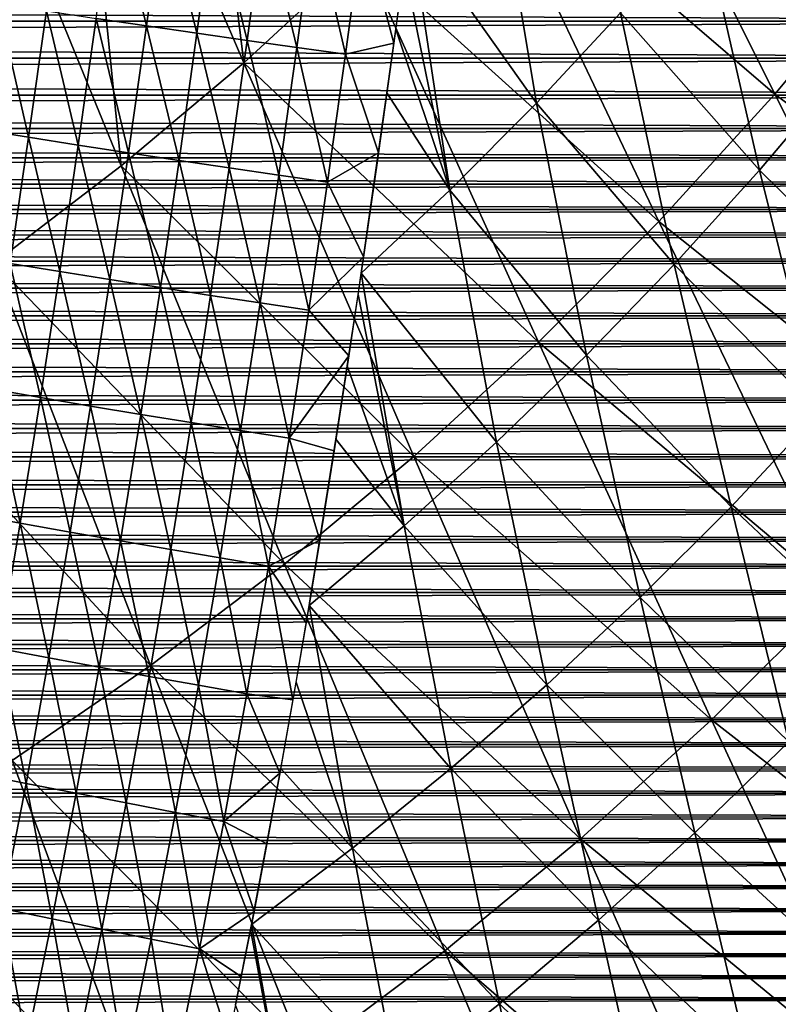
# Model space of a CAD drawing. Header units: millimetres. Extents: x -300 to 300, y -500 to 500.
# Tile 311 of 656: x 99 to 125, y -308 to -274. Entities that reach past the tile are written whole.
import ezdxf

# ---------------------------------------------------------------- set-up
doc = ezdxf.new("R2010")
doc.units = ezdxf.units.MM
doc.header["$LTSCALE"] = 81.481481
for name, color, linetype in [('17', 7, 'CONTINUOUS'), ('19', 7, 'CONTINUOUS'), ('21', 7, 'CONTINUOUS'), ('5', 7, 'CONTINUOUS'), ('6', 7, 'CONTINUOUS')]:
    doc.layers.add(name, color=color, linetype=linetype)

msp = doc.modelspace()

# ---------------------------------------------------------------- linework, layer by layer
at = {"layer": '17', "color": 7, "linetype": 'CONTINUOUS'}
for points in [[(101.953, -274.177, 55.449), (102.546, -269.798, 55.582), (103.69, -274.434, 55.995), (101.953, -274.177, 55.449)], [(103.69, -274.434, 55.995), (102.546, -269.798, 55.582), (104.284, -270.047, 56.129), (103.69, -274.434, 55.995)], [(103.69, -274.434, 55.995), (104.284, -270.047, 56.129), (105.432, -274.688, 56.406), (103.69, -274.434, 55.995)], [(105.432, -274.688, 56.406), (104.284, -270.047, 56.129), (106.027, -270.292, 56.539), (105.432, -274.688, 56.406)], [(105.432, -274.688, 56.406), (106.027, -270.292, 56.539), (107.166, -274.937, 56.684), (105.432, -274.688, 56.406)], [(107.166, -274.937, 56.684), (106.027, -270.292, 56.539), (107.761, -270.532, 56.818), (107.166, -274.937, 56.684)], [(107.166, -274.937, 56.684), (107.761, -270.532, 56.818), (108.878, -275.179, 56.835), (107.166, -274.937, 56.684)], [(108.878, -275.179, 56.835), (107.761, -270.532, 56.818), (109.474, -270.766, 56.969), (108.878, -275.179, 56.835)], [(108.878, -275.179, 56.835), (109.474, -270.766, 56.969), (110.556, -275.412, 56.866), (108.878, -275.179, 56.835)], [(110.556, -275.412, 56.866), (109.474, -270.766, 56.969), (111.153, -270.991, 57.001), (110.556, -275.412, 56.866)], [(110.556, -275.412, 56.866), (111.153, -270.991, 57.001), (112.222, -275.034, 56.809), (110.556, -275.412, 56.866)], [(112.222, -275.034, 56.809), (111.153, -270.991, 57.001), (112.766, -270.998, 56.931), (112.222, -275.034, 56.809)], [(97.947, -278.01, 53.801), (98.56, -273.66, 53.942), (99.624, -278.279, 54.623), (97.947, -278.01, 53.801)], [(99.624, -278.279, 54.623), (98.56, -273.66, 53.942), (100.238, -273.918, 54.764), (99.624, -278.279, 54.623)], [(99.624, -278.279, 54.623), (100.238, -273.918, 54.764), (101.338, -278.548, 55.307), (99.624, -278.279, 54.623)], [(101.338, -278.548, 55.307), (100.238, -273.918, 54.764), (101.953, -274.177, 55.449), (101.338, -278.548, 55.307)], [(101.338, -278.548, 55.307), (101.953, -274.177, 55.449), (103.074, -278.816, 55.854), (101.338, -278.548, 55.307)], [(103.074, -278.816, 55.854), (101.953, -274.177, 55.449), (103.69, -274.434, 55.995), (103.074, -278.816, 55.854)], [(103.074, -278.816, 55.854), (103.69, -274.434, 55.995), (104.815, -279.08, 56.264), (103.074, -278.816, 55.854)], [(104.815, -279.08, 56.264), (103.69, -274.434, 55.995), (105.432, -274.688, 56.406), (104.815, -279.08, 56.264)], [(104.815, -279.08, 56.264), (105.432, -274.688, 56.406), (106.548, -279.338, 56.541), (104.815, -279.08, 56.264)], [(106.548, -279.338, 56.541), (105.432, -274.688, 56.406), (107.166, -274.937, 56.684), (106.548, -279.338, 56.541)], [(106.548, -279.338, 56.541), (107.166, -274.937, 56.684), (108.258, -279.589, 56.692), (106.548, -279.338, 56.541)], [(108.258, -279.589, 56.692), (107.166, -274.937, 56.684), (108.878, -275.179, 56.835), (108.258, -279.589, 56.692)], [(108.258, -279.589, 56.692), (108.878, -275.179, 56.835), (109.936, -279.831, 56.723), (108.258, -279.589, 56.692)], [(109.936, -279.831, 56.723), (108.878, -275.179, 56.835), (110.556, -275.412, 56.866), (109.936, -279.831, 56.723)], [(111.696, -278.818, 56.688), (110.556, -275.412, 56.866), (112.222, -275.034, 56.809), (111.696, -278.818, 56.688)], [(109.936, -279.831, 56.723), (110.556, -275.412, 56.866), (111.696, -278.818, 56.688), (109.936, -279.831, 56.723)], [(98.985, -282.629, 54.473), (97.947, -278.01, 53.801), (99.624, -278.279, 54.623), (98.985, -282.629, 54.473)], [(98.985, -282.629, 54.473), (99.624, -278.279, 54.623), (100.698, -282.91, 55.157), (98.985, -282.629, 54.473)], [(100.698, -282.91, 55.157), (99.624, -278.279, 54.623), (101.338, -278.548, 55.307), (100.698, -282.91, 55.157)], [(100.698, -282.91, 55.157), (101.338, -278.548, 55.307), (102.432, -283.189, 55.703), (100.698, -282.91, 55.157)], [(102.432, -283.189, 55.703), (101.338, -278.548, 55.307), (103.074, -278.816, 55.854), (102.432, -283.189, 55.703)], [(102.432, -283.189, 55.703), (103.074, -278.816, 55.854), (104.172, -283.465, 56.113), (102.432, -283.189, 55.703)], [(104.172, -283.465, 56.113), (103.074, -278.816, 55.854), (104.815, -279.08, 56.264), (104.172, -283.465, 56.113)], [(111.181, -282.402, 56.566), (109.936, -279.831, 56.723), (111.696, -278.818, 56.688), (111.181, -282.402, 56.566)], [(104.172, -283.465, 56.113), (104.815, -279.08, 56.264), (105.904, -283.734, 56.39), (104.172, -283.465, 56.113)], [(105.904, -283.734, 56.39), (104.815, -279.08, 56.264), (106.548, -279.338, 56.541), (105.904, -283.734, 56.39)], [(105.904, -283.734, 56.39), (106.548, -279.338, 56.541), (107.613, -283.996, 56.54), (105.904, -283.734, 56.39)], [(107.613, -283.996, 56.54), (106.548, -279.338, 56.541), (108.258, -279.589, 56.692), (107.613, -283.996, 56.54)], [(107.613, -283.996, 56.54), (108.258, -279.589, 56.692), (109.289, -284.248, 56.57), (107.613, -283.996, 56.54)], [(109.289, -284.248, 56.57), (108.258, -279.589, 56.692), (109.936, -279.831, 56.723), (109.289, -284.248, 56.57)], [(109.289, -284.248, 56.57), (109.936, -279.831, 56.723), (111.181, -282.402, 56.566), (109.289, -284.248, 56.57)], [(98.319, -286.965, 54.315), (98.985, -282.629, 54.473), (100.03, -287.26, 54.999), (98.319, -286.965, 54.315)], [(100.03, -287.26, 54.999), (98.985, -282.629, 54.473), (100.698, -282.91, 55.157), (100.03, -287.26, 54.999)], [(110.672, -285.822, 56.445), (109.289, -284.248, 56.57), (111.181, -282.402, 56.566), (110.672, -285.822, 56.445)], [(100.03, -287.26, 54.999), (100.698, -282.91, 55.157), (101.762, -287.553, 55.544), (100.03, -287.26, 54.999)], [(101.762, -287.553, 55.544), (100.698, -282.91, 55.157), (102.432, -283.189, 55.703), (101.762, -287.553, 55.544)], [(101.762, -287.553, 55.544), (102.432, -283.189, 55.703), (103.501, -287.842, 55.953), (101.762, -287.553, 55.544)], [(103.501, -287.842, 55.953), (102.432, -283.189, 55.703), (104.172, -283.465, 56.113), (103.501, -287.842, 55.953)], [(103.501, -287.842, 55.953), (104.172, -283.465, 56.113), (105.231, -288.124, 56.229), (103.501, -287.842, 55.953)], [(105.231, -288.124, 56.229), (104.172, -283.465, 56.113), (105.904, -283.734, 56.39), (105.231, -288.124, 56.229)], [(105.231, -288.124, 56.229), (105.904, -283.734, 56.39), (106.939, -288.399, 56.379), (105.231, -288.124, 56.229)], [(106.939, -288.399, 56.379), (105.904, -283.734, 56.39), (107.613, -283.996, 56.54), (106.939, -288.399, 56.379)], [(106.939, -288.399, 56.379), (107.613, -283.996, 56.54), (108.613, -288.663, 56.409), (106.939, -288.399, 56.379)], [(108.613, -288.663, 56.409), (107.613, -283.996, 56.54), (109.289, -284.248, 56.57), (108.613, -288.663, 56.409)], [(108.613, -288.663, 56.409), (109.289, -284.248, 56.57), (110.672, -285.822, 56.445), (108.613, -288.663, 56.409)], [(110.165, -289.103, 56.324), (108.613, -288.663, 56.409), (110.672, -285.822, 56.445), (110.165, -289.103, 56.324)], [(97.621, -291.286, 54.148), (98.319, -286.965, 54.315), (99.33, -291.597, 54.831), (97.621, -291.286, 54.148)], [(99.33, -291.597, 54.831), (98.319, -286.965, 54.315), (100.03, -287.26, 54.999), (99.33, -291.597, 54.831)], [(99.33, -291.597, 54.831), (100.03, -287.26, 54.999), (101.061, -291.906, 55.376), (99.33, -291.597, 54.831)], [(101.061, -291.906, 55.376), (100.03, -287.26, 54.999), (101.762, -287.553, 55.544), (101.061, -291.906, 55.376)], [(101.061, -291.906, 55.376), (101.762, -287.553, 55.544), (102.797, -292.21, 55.784), (101.061, -291.906, 55.376)], [(102.797, -292.21, 55.784), (101.762, -287.553, 55.544), (103.501, -287.842, 55.953), (102.797, -292.21, 55.784)], [(102.797, -292.21, 55.784), (103.501, -287.842, 55.953), (104.525, -292.508, 56.06), (102.797, -292.21, 55.784)], [(104.525, -292.508, 56.06), (103.501, -287.842, 55.953), (105.231, -288.124, 56.229), (104.525, -292.508, 56.06)], [(104.525, -292.508, 56.06), (105.231, -288.124, 56.229), (106.231, -292.797, 56.209), (104.525, -292.508, 56.06)], [(106.231, -292.797, 56.209), (105.231, -288.124, 56.229), (106.939, -288.399, 56.379), (106.231, -292.797, 56.209)], [(106.231, -292.797, 56.209), (106.939, -288.399, 56.379), (107.904, -293.075, 56.238), (106.231, -292.797, 56.209)], [(107.904, -293.075, 56.238), (106.939, -288.399, 56.379), (108.613, -288.663, 56.409), (107.904, -293.075, 56.238)], [(107.904, -293.075, 56.238), (108.613, -288.663, 56.409), (109.672, -292.186, 56.205), (107.904, -293.075, 56.238)], [(109.672, -292.186, 56.205), (108.613, -288.663, 56.409), (110.165, -289.103, 56.324), (109.672, -292.186, 56.205)], [(98.593, -295.922, 54.655), (97.621, -291.286, 54.148), (99.33, -291.597, 54.831), (98.593, -295.922, 54.655)], [(98.593, -295.922, 54.655), (99.33, -291.597, 54.831), (100.321, -296.248, 55.199), (98.593, -295.922, 54.655)], [(100.321, -296.248, 55.199), (99.33, -291.597, 54.831), (101.061, -291.906, 55.376), (100.321, -296.248, 55.199)], [(100.321, -296.248, 55.199), (101.061, -291.906, 55.376), (102.055, -296.57, 55.607), (100.321, -296.248, 55.199)], [(102.055, -296.57, 55.607), (101.061, -291.906, 55.376), (102.797, -292.21, 55.784), (102.055, -296.57, 55.607)], [(102.055, -296.57, 55.607), (102.797, -292.21, 55.784), (103.78, -296.885, 55.882), (102.055, -296.57, 55.607)], [(103.78, -296.885, 55.882), (102.797, -292.21, 55.784), (104.525, -292.508, 56.06), (103.78, -296.885, 55.882)], [(109.2, -295.039, 56.091), (107.904, -293.075, 56.238), (109.672, -292.186, 56.205), (109.2, -295.039, 56.091)], [(103.78, -296.885, 55.882), (104.525, -292.508, 56.06), (105.484, -297.191, 56.03), (103.78, -296.885, 55.882)], [(105.484, -297.191, 56.03), (104.525, -292.508, 56.06), (106.231, -292.797, 56.209), (105.484, -297.191, 56.03)], [(105.484, -297.191, 56.03), (106.231, -292.797, 56.209), (107.155, -297.485, 56.058), (105.484, -297.191, 56.03)], [(107.155, -297.485, 56.058), (106.231, -292.797, 56.209), (107.904, -293.075, 56.238), (107.155, -297.485, 56.058)], [(107.155, -297.485, 56.058), (107.904, -293.075, 56.238), (108.744, -297.698, 55.981), (107.155, -297.485, 56.058)], [(108.744, -297.698, 55.981), (107.904, -293.075, 56.238), (109.2, -295.039, 56.091), (108.744, -297.698, 55.981)], [(97.812, -300.232, 54.47), (98.593, -295.922, 54.655), (99.538, -300.578, 55.014), (97.812, -300.232, 54.47)], [(99.538, -300.578, 55.014), (98.593, -295.922, 54.655), (100.321, -296.248, 55.199), (99.538, -300.578, 55.014)], [(99.538, -300.578, 55.014), (100.321, -296.248, 55.199), (101.269, -300.92, 55.42), (99.538, -300.578, 55.014)], [(101.269, -300.92, 55.42), (100.321, -296.248, 55.199), (102.055, -296.57, 55.607), (101.269, -300.92, 55.42)], [(101.269, -300.92, 55.42), (102.055, -296.57, 55.607), (102.992, -301.254, 55.694), (101.269, -300.92, 55.42)], [(102.992, -301.254, 55.694), (102.055, -296.57, 55.607), (103.78, -296.885, 55.882), (102.992, -301.254, 55.694)], [(102.992, -301.254, 55.694), (103.78, -296.885, 55.882), (104.693, -301.578, 55.841), (102.992, -301.254, 55.694)], [(104.693, -301.578, 55.841), (103.78, -296.885, 55.882), (105.484, -297.191, 56.03), (104.693, -301.578, 55.841)], [(104.693, -301.578, 55.841), (105.484, -297.191, 56.03), (106.361, -301.891, 55.868), (104.693, -301.578, 55.841)], [(106.361, -301.891, 55.868), (105.484, -297.191, 56.03), (107.155, -297.485, 56.058), (106.361, -301.891, 55.868)], [(106.361, -301.891, 55.868), (107.155, -297.485, 56.058), (108.295, -300.227, 55.874), (106.361, -301.891, 55.868)], [(108.295, -300.227, 55.874), (107.155, -297.485, 56.058), (108.744, -297.698, 55.981), (108.295, -300.227, 55.874)], [(98.706, -304.893, 54.819), (97.812, -300.232, 54.47), (99.538, -300.578, 55.014), (98.706, -304.893, 54.819)], [(107.847, -302.66, 55.767), (106.361, -301.891, 55.868), (108.295, -300.227, 55.874), (107.847, -302.66, 55.767)], [(98.706, -304.893, 54.819), (99.538, -300.578, 55.014), (100.434, -305.256, 55.225), (98.706, -304.893, 54.819)], [(100.434, -305.256, 55.225), (99.538, -300.578, 55.014), (101.269, -300.92, 55.42), (100.434, -305.256, 55.225)], [(100.434, -305.256, 55.225), (101.269, -300.92, 55.42), (102.154, -305.611, 55.498), (100.434, -305.256, 55.225)], [(102.154, -305.611, 55.498), (101.269, -300.92, 55.42), (102.992, -301.254, 55.694), (102.154, -305.611, 55.498)], [(102.154, -305.611, 55.498), (102.992, -301.254, 55.694), (103.852, -305.956, 55.643), (102.154, -305.611, 55.498)], [(103.852, -305.956, 55.643), (102.992, -301.254, 55.694), (104.693, -301.578, 55.841), (103.852, -305.956, 55.643)], [(103.852, -305.956, 55.643), (104.693, -301.578, 55.841), (105.516, -306.289, 55.669), (103.852, -305.956, 55.643)], [(105.516, -306.289, 55.669), (104.693, -301.578, 55.841), (106.361, -301.891, 55.868), (105.516, -306.289, 55.669)], [(105.516, -306.289, 55.669), (106.361, -301.891, 55.868), (107.403, -304.996, 55.662), (105.516, -306.289, 55.669)], [(107.403, -304.996, 55.662), (106.361, -301.891, 55.868), (107.847, -302.66, 55.767), (107.403, -304.996, 55.662)], [(97.823, -309.187, 54.615), (98.706, -304.893, 54.819), (99.547, -309.574, 55.02), (97.823, -309.187, 54.615)], [(99.547, -309.574, 55.02), (98.706, -304.893, 54.819), (100.434, -305.256, 55.225), (99.547, -309.574, 55.02)], [(106.96, -307.245, 55.558), (105.516, -306.289, 55.669), (107.403, -304.996, 55.662), (106.96, -307.245, 55.558)], [(99.547, -309.574, 55.02), (100.434, -305.256, 55.225), (101.263, -309.953, 55.292), (99.547, -309.574, 55.02)], [(101.263, -309.953, 55.292), (100.434, -305.256, 55.225), (102.154, -305.611, 55.498), (101.263, -309.953, 55.292)], [(101.263, -309.953, 55.292), (102.154, -305.611, 55.498), (102.957, -310.321, 55.436), (101.263, -309.953, 55.292)], [(102.957, -310.321, 55.436), (102.154, -305.611, 55.498), (103.852, -305.956, 55.643), (102.957, -310.321, 55.436)], [(102.957, -310.321, 55.436), (103.852, -305.956, 55.643), (104.618, -310.676, 55.461), (102.957, -310.321, 55.436)], [(104.618, -310.676, 55.461), (103.852, -305.956, 55.643), (105.516, -306.289, 55.669), (104.618, -310.676, 55.461)], [(104.618, -310.676, 55.461), (105.516, -306.289, 55.669), (106.519, -309.418, 55.455), (104.618, -310.676, 55.461)], [(106.519, -309.418, 55.455), (105.516, -306.289, 55.669), (106.96, -307.245, 55.558), (106.519, -309.418, 55.455)]]:
    msp.add_3dface(points, dxfattribs=at)
at = {"layer": '19', "color": 7, "linetype": 'CONTINUOUS'}
for points in [[(101.049, -261.758, 73.106), (107.044, -275.705, 72.201), (104.912, -258.164, 72.982), (101.049, -261.758, 73.106)], [(107.044, -275.705, 72.201), (111.13, -271.933, 72.066), (104.912, -258.164, 72.982), (107.044, -275.705, 72.201)], [(97.048, -265.148, 73.228), (102.813, -279.262, 72.333), (101.049, -261.758, 73.106), (97.048, -265.148, 73.228)], [(102.813, -279.262, 72.333), (107.044, -275.705, 72.201), (101.049, -261.758, 73.106), (102.813, -279.262, 72.333)], [(115.072, -267.944, 71.929), (125.37, -276.785, 70.727), (118.872, -263.737, 71.789), (115.072, -267.944, 71.929)], [(125.37, -276.785, 70.727), (129.223, -272.153, 70.575), (118.872, -263.737, 71.789), (125.37, -276.785, 70.727)], [(98.434, -282.608, 72.461), (102.813, -279.262, 72.333), (97.048, -265.148, 73.228), (98.434, -282.608, 72.461)], [(111.13, -271.933, 72.066), (121.367, -281.184, 70.878), (115.072, -267.944, 71.929), (111.13, -271.933, 72.066)], [(121.367, -281.184, 70.878), (125.37, -276.785, 70.727), (115.072, -267.944, 71.929), (121.367, -281.184, 70.878)], [(107.044, -275.705, 72.201), (117.213, -285.353, 71.025), (111.13, -271.933, 72.066), (107.044, -275.705, 72.201)], [(117.213, -285.353, 71.025), (121.367, -281.184, 70.878), (111.13, -271.933, 72.066), (117.213, -285.353, 71.025)], [(125.37, -276.785, 70.727), (135.784, -284.633, 69.37), (129.223, -272.153, 70.575), (125.37, -276.785, 70.727)], [(102.813, -279.262, 72.333), (112.908, -289.295, 71.169), (107.044, -275.705, 72.201), (102.813, -279.262, 72.333)], [(112.908, -289.295, 71.169), (117.213, -285.353, 71.025), (107.044, -275.705, 72.201), (112.908, -289.295, 71.169)], [(121.367, -281.184, 70.878), (131.739, -289.458, 69.532), (125.37, -276.785, 70.727), (121.367, -281.184, 70.878)], [(131.739, -289.458, 69.532), (135.784, -284.633, 69.37), (125.37, -276.785, 70.727), (131.739, -289.458, 69.532)], [(98.434, -282.608, 72.461), (108.448, -293.012, 71.311), (102.813, -279.262, 72.333), (98.434, -282.608, 72.461)], [(108.448, -293.012, 71.311), (112.908, -289.295, 71.169), (102.813, -279.262, 72.333), (108.448, -293.012, 71.311)], [(117.213, -285.353, 71.025), (127.539, -294.04, 69.691), (121.367, -281.184, 70.878), (117.213, -285.353, 71.025)], [(127.539, -294.04, 69.691), (131.739, -289.458, 69.532), (121.367, -281.184, 70.878), (127.539, -294.04, 69.691)], [(93.907, -285.744, 72.585), (103.834, -296.507, 71.448), (98.434, -282.608, 72.461), (93.907, -285.744, 72.585)], [(103.834, -296.507, 71.448), (108.448, -293.012, 71.311), (98.434, -282.608, 72.461), (103.834, -296.507, 71.448)], [(112.908, -289.295, 71.169), (123.179, -298.382, 69.848), (117.213, -285.353, 71.025), (112.908, -289.295, 71.169)], [(123.179, -298.382, 69.848), (127.539, -294.04, 69.691), (117.213, -285.353, 71.025), (123.179, -298.382, 69.848)], [(99.061, -299.782, 71.581), (103.834, -296.507, 71.448), (93.907, -285.744, 72.585), (99.061, -299.782, 71.581)], [(108.448, -293.012, 71.311), (118.659, -302.486, 70.002), (112.908, -289.295, 71.169), (108.448, -293.012, 71.311)], [(118.659, -302.486, 70.002), (123.179, -298.382, 69.848), (112.908, -289.295, 71.169), (118.659, -302.486, 70.002)], [(103.834, -296.507, 71.448), (113.978, -306.356, 70.151), (108.448, -293.012, 71.311), (103.834, -296.507, 71.448)], [(113.978, -306.356, 70.151), (118.659, -302.486, 70.002), (108.448, -293.012, 71.311), (113.978, -306.356, 70.151)], [(123.179, -298.382, 69.848), (133.577, -306.498, 68.362), (127.539, -294.04, 69.691), (123.179, -298.382, 69.848)], [(99.061, -299.782, 71.581), (109.132, -309.992, 70.297), (103.834, -296.507, 71.448), (99.061, -299.782, 71.581)], [(109.132, -309.992, 70.297), (113.978, -306.356, 70.151), (103.834, -296.507, 71.448), (109.132, -309.992, 70.297)], [(118.659, -302.486, 70.002), (129.017, -311.004, 68.527), (123.179, -298.382, 69.848), (118.659, -302.486, 70.002)], [(129.017, -311.004, 68.527), (133.577, -306.498, 68.362), (123.179, -298.382, 69.848), (129.017, -311.004, 68.527)], [(94.131, -302.839, 71.709), (104.121, -313.399, 70.438), (99.061, -299.782, 71.581), (94.131, -302.839, 71.709)], [(104.121, -313.399, 70.438), (109.132, -309.992, 70.297), (99.061, -299.782, 71.581), (104.121, -313.399, 70.438)], [(113.978, -306.356, 70.151), (124.289, -315.262, 68.689), (118.659, -302.486, 70.002), (113.978, -306.356, 70.151)], [(124.289, -315.262, 68.689), (129.017, -311.004, 68.527), (118.659, -302.486, 70.002), (124.289, -315.262, 68.689)], [(98.942, -316.579, 70.575), (104.121, -313.399, 70.438), (94.131, -302.839, 71.709), (98.942, -316.579, 70.575)], [(109.132, -309.992, 70.297), (119.391, -319.275, 68.847), (113.978, -306.356, 70.151), (109.132, -309.992, 70.297)], [(119.391, -319.275, 68.847), (124.289, -315.262, 68.689), (113.978, -306.356, 70.151), (119.391, -319.275, 68.847)]]:
    msp.add_3dface(points, dxfattribs=at)
at = {"layer": '21', "color": 7, "linetype": 'CONTINUOUS'}
for points in [[(122.862, -270.735, 56.129), (125.604, -267.366, 56.022), (127.7, -276.035, 55.473), (122.862, -270.735, 56.129)], [(112.775, -270.929, 56.933), (115.614, -267.941, 56.833), (117.141, -277.1, 56.341), (112.775, -270.929, 56.933)], [(117.141, -277.1, 56.341), (115.614, -267.941, 56.833), (120.041, -273.979, 56.236), (117.141, -277.1, 56.341)], [(120.041, -273.979, 56.236), (122.862, -270.735, 56.129), (124.84, -279.417, 55.584), (120.041, -273.979, 56.236)], [(124.84, -279.417, 55.584), (122.862, -270.735, 56.129), (127.7, -276.035, 55.473), (124.84, -279.417, 55.584)], [(112.578, -272.406, 56.889), (112.775, -270.929, 56.933), (114.16, -280.098, 56.444), (112.578, -272.406, 56.889)], [(114.16, -280.098, 56.444), (112.775, -270.929, 56.933), (117.141, -277.1, 56.341), (114.16, -280.098, 56.444)], [(112.289, -274.548, 56.824), (112.578, -272.406, 56.889), (114.16, -280.098, 56.444), (112.289, -274.548, 56.824)], [(117.141, -277.1, 56.341), (120.041, -273.979, 56.236), (121.899, -282.672, 55.693), (117.141, -277.1, 56.341)], [(121.899, -282.672, 55.693), (120.041, -273.979, 56.236), (124.84, -279.417, 55.584), (121.899, -282.672, 55.693)], [(111.987, -276.745, 56.755), (112.289, -274.548, 56.824), (114.16, -280.098, 56.444), (111.987, -276.745, 56.755)], [(124.84, -279.417, 55.584), (127.7, -276.035, 55.473), (129.879, -284.369, 54.88), (124.84, -279.417, 55.584)], [(111.671, -278.999, 56.681), (111.987, -276.745, 56.755), (111.098, -282.965, 56.547), (111.671, -278.999, 56.681)], [(111.098, -282.965, 56.547), (111.987, -276.745, 56.755), (114.16, -280.098, 56.444), (111.098, -282.965, 56.547)], [(114.16, -280.098, 56.444), (117.141, -277.1, 56.341), (118.875, -285.801, 55.801), (114.16, -280.098, 56.444)], [(118.875, -285.801, 55.801), (117.141, -277.1, 56.341), (121.899, -282.672, 55.693), (118.875, -285.801, 55.801)], [(111.339, -281.317, 56.604), (111.671, -278.999, 56.681), (111.098, -282.965, 56.547), (111.339, -281.317, 56.604)], [(121.899, -282.672, 55.693), (124.84, -279.417, 55.584), (126.911, -287.764, 54.993), (121.899, -282.672, 55.693)], [(126.911, -287.764, 54.993), (124.84, -279.417, 55.584), (129.879, -284.369, 54.88), (126.911, -287.764, 54.993)], [(111.098, -282.965, 56.547), (114.16, -280.098, 56.444), (115.768, -288.804, 55.907), (111.098, -282.965, 56.547)], [(115.768, -288.804, 55.907), (114.16, -280.098, 56.444), (118.875, -285.801, 55.801), (115.768, -288.804, 55.907)], [(118.875, -285.801, 55.801), (121.899, -282.672, 55.693), (123.86, -291.03, 55.105), (118.875, -285.801, 55.801)], [(123.86, -291.03, 55.105), (121.899, -282.672, 55.693), (126.911, -287.764, 54.993), (123.86, -291.03, 55.105)], [(110.989, -283.705, 56.521), (111.098, -282.965, 56.547), (112.577, -291.684, 56.012), (110.989, -283.705, 56.521)], [(112.577, -291.684, 56.012), (111.098, -282.965, 56.547), (115.768, -288.804, 55.907), (112.577, -291.684, 56.012)], [(110.619, -286.166, 56.433), (110.989, -283.705, 56.521), (112.577, -291.684, 56.012), (110.619, -286.166, 56.433)], [(115.768, -288.804, 55.907), (118.875, -285.801, 55.801), (120.724, -294.167, 55.216), (115.768, -288.804, 55.907)], [(120.724, -294.167, 55.216), (118.875, -285.801, 55.801), (123.86, -291.03, 55.105), (120.724, -294.167, 55.216)], [(110.228, -288.7, 56.339), (110.619, -286.166, 56.433), (112.577, -291.684, 56.012), (110.228, -288.7, 56.339)], [(123.86, -291.03, 55.105), (126.911, -287.764, 54.993), (129.006, -295.867, 54.359), (123.86, -291.03, 55.105)], [(109.811, -291.328, 56.239), (110.228, -288.7, 56.339), (109.302, -294.433, 56.116), (109.811, -291.328, 56.239)], [(109.302, -294.433, 56.116), (110.228, -288.7, 56.339), (112.577, -291.684, 56.012), (109.302, -294.433, 56.116)], [(112.577, -291.684, 56.012), (115.768, -288.804, 55.907), (117.502, -297.176, 55.325), (112.577, -291.684, 56.012)], [(117.502, -297.176, 55.325), (115.768, -288.804, 55.907), (120.724, -294.167, 55.216), (117.502, -297.176, 55.325)], [(120.724, -294.167, 55.216), (123.86, -291.03, 55.105), (125.852, -299.141, 54.473), (120.724, -294.167, 55.216)], [(125.852, -299.141, 54.473), (123.86, -291.03, 55.105), (129.006, -295.867, 54.359), (125.852, -299.141, 54.473)], [(109.353, -294.126, 56.128), (109.811, -291.328, 56.239), (109.302, -294.433, 56.116), (109.353, -294.126, 56.128)], [(109.302, -294.433, 56.116), (112.577, -291.684, 56.012), (114.194, -300.059, 55.432), (109.302, -294.433, 56.116)], [(114.194, -300.059, 55.432), (112.577, -291.684, 56.012), (117.502, -297.176, 55.325), (114.194, -300.059, 55.432)], [(117.502, -297.176, 55.325), (120.724, -294.167, 55.216), (122.61, -302.285, 54.586), (117.502, -297.176, 55.325)], [(122.61, -302.285, 54.586), (120.724, -294.167, 55.216), (125.852, -299.141, 54.473), (122.61, -302.285, 54.586)], [(108.851, -297.082, 56.007), (109.302, -294.433, 56.116), (110.798, -302.816, 55.538), (108.851, -297.082, 56.007)], [(110.798, -302.816, 55.538), (109.302, -294.433, 56.116), (114.194, -300.059, 55.432), (110.798, -302.816, 55.538)], [(108.323, -300.069, 55.881), (108.851, -297.082, 56.007), (110.798, -302.816, 55.538), (108.323, -300.069, 55.881)], [(114.194, -300.059, 55.432), (117.502, -297.176, 55.325), (119.281, -305.299, 54.698), (114.194, -300.059, 55.432)], [(119.281, -305.299, 54.698), (117.502, -297.176, 55.325), (122.61, -302.285, 54.586), (119.281, -305.299, 54.698)], [(122.61, -302.285, 54.586), (125.852, -299.141, 54.473), (127.82, -307.064, 53.798), (122.61, -302.285, 54.586)], [(110.798, -302.816, 55.538), (114.194, -300.059, 55.432), (115.864, -308.185, 54.807), (110.798, -302.816, 55.538)], [(115.864, -308.185, 54.807), (114.194, -300.059, 55.432), (119.281, -305.299, 54.698), (115.864, -308.185, 54.807)], [(107.798, -302.922, 55.755), (108.323, -300.069, 55.881), (107.314, -305.452, 55.641), (107.798, -302.922, 55.755)], [(107.314, -305.452, 55.641), (108.323, -300.069, 55.881), (110.798, -302.816, 55.538), (107.314, -305.452, 55.641)], [(119.281, -305.299, 54.698), (122.61, -302.285, 54.586), (124.479, -310.212, 53.913), (119.281, -305.299, 54.698)], [(124.479, -310.212, 53.913), (122.61, -302.285, 54.586), (127.82, -307.064, 53.798), (124.479, -310.212, 53.913)], [(107.314, -305.452, 55.641), (110.798, -302.816, 55.538), (112.356, -310.943, 54.915), (107.314, -305.452, 55.641)], [(112.356, -310.943, 54.915), (110.798, -302.816, 55.538), (115.864, -308.185, 54.807), (112.356, -310.943, 54.915)], [(107.281, -305.624, 55.633), (107.314, -305.452, 55.641), (108.759, -313.576, 55.02), (107.281, -305.624, 55.633)], [(108.759, -313.576, 55.02), (107.314, -305.452, 55.641), (112.356, -310.943, 54.915), (108.759, -313.576, 55.02)], [(115.864, -308.185, 54.807), (119.281, -305.299, 54.698), (121.047, -313.229, 54.027), (115.864, -308.185, 54.807)], [(121.047, -313.229, 54.027), (119.281, -305.299, 54.698), (124.479, -310.212, 53.913), (121.047, -313.229, 54.027)], [(106.765, -308.216, 55.512), (107.281, -305.624, 55.633), (108.759, -313.576, 55.02), (106.765, -308.216, 55.512)], [(124.479, -310.212, 53.913), (127.82, -307.064, 53.798), (129.977, -314.599, 53.071), (124.479, -310.212, 53.913)], [(112.356, -310.943, 54.915), (115.864, -308.185, 54.807), (117.525, -316.116, 54.138), (112.356, -310.943, 54.915)], [(117.525, -316.116, 54.138), (115.864, -308.185, 54.807), (121.047, -313.229, 54.027), (117.525, -316.116, 54.138)]]:
    msp.add_3dface(points, dxfattribs=at)
at = {"layer": '5', "color": 7, "linetype": 'CONTINUOUS'}
for points in [[(149.998, -272.979, 11), (149.83, -274.265, 11), (-149.998, -272.979, 11), (149.998, -272.979, 11)], [(149.83, -274.265, 11), (-149.83, -274.265, 11), (-149.998, -272.979, 11), (149.83, -274.265, 11)], [(149.83, -274.265, 11), (149.66, -275.551, 11), (-149.83, -274.265, 11), (149.83, -274.265, 11)], [(149.66, -275.551, 11), (-149.66, -275.55, 11), (-149.83, -274.265, 11), (149.66, -275.551, 11)], [(149.66, -275.551, 11), (149.491, -276.821, 11), (-149.66, -275.55, 11), (149.66, -275.551, 11)], [(149.491, -276.821, 11), (-149.491, -276.821, 11), (-149.66, -275.55, 11), (149.491, -276.821, 11)], [(149.491, -276.821, 11), (149.337, -277.973, 11), (-149.491, -276.821, 11), (149.491, -276.821, 11)], [(149.337, -277.973, 11), (-149.337, -277.973, 11), (-149.491, -276.821, 11), (149.337, -277.973, 11)], [(149.337, -277.973, 11), (149.2, -278.986, 11), (-149.337, -277.973, 11), (149.337, -277.973, 11)], [(149.2, -278.986, 11), (-149.2, -278.986, 11), (-149.337, -277.973, 11), (149.2, -278.986, 11)], [(149.2, -278.986, 11), (149.076, -279.896, 11), (-149.2, -278.986, 11), (149.2, -278.986, 11)], [(149.076, -279.896, 11), (-149.076, -279.896, 11), (-149.2, -278.986, 11), (149.076, -279.896, 11)], [(149.076, -279.896, 11), (148.957, -280.768, 11), (-149.076, -279.896, 11), (149.076, -279.896, 11)], [(148.957, -280.768, 11), (-148.957, -280.768, 11), (-149.076, -279.896, 11), (148.957, -280.768, 11)], [(148.957, -280.768, 11), (148.835, -281.65, 11), (-148.957, -280.768, 11), (148.957, -280.768, 11)], [(148.835, -281.65, 11), (-148.835, -281.651, 11), (-148.957, -280.768, 11), (148.835, -281.65, 11)], [(148.835, -281.65, 11), (148.71, -282.557, 11), (-148.835, -281.651, 11), (148.835, -281.65, 11)], [(148.71, -282.557, 11), (-148.71, -282.557, 11), (-148.835, -281.651, 11), (148.71, -282.557, 11)], [(148.71, -282.557, 11), (148.579, -283.488, 11), (-148.71, -282.557, 11), (148.71, -282.557, 11)], [(148.579, -283.488, 11), (-148.579, -283.488, 11), (-148.71, -282.557, 11), (148.579, -283.488, 11)], [(148.579, -283.488, 11), (148.445, -284.441, 11), (-148.579, -283.488, 11), (148.579, -283.488, 11)], [(148.445, -284.441, 11), (-148.445, -284.442, 11), (-148.579, -283.488, 11), (148.445, -284.441, 11)], [(148.445, -284.441, 11), (148.308, -285.406, 11), (-148.445, -284.442, 11), (148.445, -284.441, 11)], [(148.308, -285.406, 11), (-148.308, -285.406, 11), (-148.445, -284.442, 11), (148.308, -285.406, 11)], [(148.308, -285.406, 11), (148.169, -286.375, 11), (-148.308, -285.406, 11), (148.308, -285.406, 11)], [(148.169, -286.375, 11), (-148.169, -286.375, 11), (-148.308, -285.406, 11), (148.169, -286.375, 11)], [(148.169, -286.375, 11), (148.028, -287.348, 11), (-148.169, -286.375, 11), (148.169, -286.375, 11)], [(148.028, -287.348, 11), (-148.028, -287.348, 11), (-148.169, -286.375, 11), (148.028, -287.348, 11)], [(148.028, -287.348, 11), (147.885, -288.326, 11), (-148.028, -287.348, 11), (148.028, -287.348, 11)], [(147.885, -288.326, 11), (-147.885, -288.326, 11), (-148.028, -287.348, 11), (147.885, -288.326, 11)], [(147.885, -288.326, 11), (147.741, -289.304, 11), (-147.885, -288.326, 11), (147.885, -288.326, 11)], [(147.741, -289.304, 11), (-147.74, -289.305, 11), (-147.885, -288.326, 11), (147.741, -289.304, 11)], [(147.741, -289.304, 11), (147.597, -290.269, 11), (-147.74, -289.305, 11), (147.741, -289.304, 11)], [(147.597, -290.269, 11), (-147.597, -290.27, 11), (-147.74, -289.305, 11), (147.597, -290.269, 11)], [(147.597, -290.269, 11), (147.454, -291.22, 11), (-147.597, -290.27, 11), (147.597, -290.269, 11)], [(147.454, -291.22, 11), (-147.453, -291.221, 11), (-147.597, -290.27, 11), (147.454, -291.22, 11)], [(147.454, -291.22, 11), (147.311, -292.157, 11), (-147.453, -291.221, 11), (147.454, -291.22, 11)], [(147.311, -292.157, 11), (-147.311, -292.158, 11), (-147.453, -291.221, 11), (147.311, -292.157, 11)], [(147.311, -292.157, 11), (147.169, -293.081, 11), (-147.311, -292.158, 11), (147.311, -292.157, 11)], [(147.169, -293.081, 11), (-147.169, -293.082, 11), (-147.311, -292.158, 11), (147.169, -293.081, 11)], [(147.169, -293.081, 11), (147.028, -293.993, 11), (-147.169, -293.082, 11), (147.169, -293.081, 11)], [(147.028, -293.993, 11), (-147.028, -293.994, 11), (-147.169, -293.082, 11), (147.028, -293.993, 11)], [(147.028, -293.993, 11), (146.887, -294.893, 11), (-147.028, -293.994, 11), (147.028, -293.993, 11)], [(146.887, -294.893, 11), (-146.887, -294.894, 11), (-147.028, -293.994, 11), (146.887, -294.893, 11)], [(146.887, -294.893, 11), (146.746, -295.782, 11), (-146.887, -294.894, 11), (146.887, -294.893, 11)], [(146.746, -295.782, 11), (-146.746, -295.783, 11), (-146.887, -294.894, 11), (146.746, -295.782, 11)], [(146.746, -295.782, 11), (146.606, -296.661, 11), (-146.746, -295.783, 11), (146.746, -295.782, 11)], [(146.606, -296.661, 11), (-146.606, -296.662, 11), (-146.746, -295.783, 11), (146.606, -296.661, 11)], [(146.606, -296.661, 11), (146.466, -297.529, 11), (-146.606, -296.662, 11), (146.606, -296.661, 11)], [(146.466, -297.529, 11), (-146.465, -297.53, 11), (-146.606, -296.662, 11), (146.466, -297.529, 11)], [(146.466, -297.529, 11), (146.325, -298.388, 11), (-146.465, -297.53, 11), (146.466, -297.529, 11)], [(146.325, -298.388, 11), (-146.325, -298.389, 11), (-146.465, -297.53, 11), (146.325, -298.388, 11)], [(146.325, -298.388, 11), (146.185, -299.238, 11), (-146.325, -298.389, 11), (146.325, -298.388, 11)], [(146.185, -299.238, 11), (-146.185, -299.24, 11), (-146.325, -298.389, 11), (146.185, -299.238, 11)], [(146.185, -299.238, 11), (146.045, -300.08, 11), (-146.185, -299.24, 11), (146.185, -299.238, 11)], [(146.045, -300.08, 11), (-146.045, -300.081, 11), (-146.185, -299.24, 11), (146.045, -300.08, 11)], [(146.045, -300.08, 11), (145.905, -300.912, 11), (-146.045, -300.081, 11), (146.045, -300.08, 11)], [(145.905, -300.912, 11), (-145.905, -300.914, 11), (-146.045, -300.081, 11), (145.905, -300.912, 11)], [(145.905, -300.912, 11), (145.765, -301.737, 11), (-145.905, -300.914, 11), (145.905, -300.912, 11)], [(145.765, -301.737, 11), (-145.765, -301.738, 11), (-145.905, -300.914, 11), (145.765, -301.737, 11)], [(145.765, -301.737, 11), (145.625, -302.553, 11), (-145.765, -301.738, 11), (145.765, -301.737, 11)], [(145.625, -302.553, 11), (-145.625, -302.554, 11), (-145.765, -301.738, 11), (145.625, -302.553, 11)], [(145.625, -302.553, 11), (145.485, -303.361, 11), (-145.625, -302.554, 11), (145.625, -302.553, 11)], [(145.485, -303.361, 11), (-145.485, -303.363, 11), (-145.625, -302.554, 11), (145.485, -303.361, 11)], [(145.485, -303.361, 11), (145.345, -304.162, 11), (-145.485, -303.363, 11), (145.485, -303.361, 11)], [(145.345, -304.162, 11), (-145.345, -304.163, 11), (-145.485, -303.363, 11), (145.345, -304.162, 11)], [(145.345, -304.162, 11), (145.205, -304.954, 11), (-145.345, -304.163, 11), (145.345, -304.162, 11)], [(145.205, -304.954, 11), (-145.205, -304.955, 11), (-145.345, -304.163, 11), (145.205, -304.954, 11)], [(145.205, -304.954, 11), (145.066, -305.735, 11), (-145.205, -304.955, 11), (145.205, -304.954, 11)], [(145.066, -305.735, 11), (-145.065, -305.737, 11), (-145.205, -304.955, 11), (145.066, -305.735, 11)], [(145.066, -305.735, 11), (144.926, -306.506, 11), (-145.065, -305.737, 11), (145.066, -305.735, 11)], [(144.926, -306.506, 11), (-144.926, -306.508, 11), (-145.065, -305.737, 11), (144.926, -306.506, 11)], [(144.926, -306.506, 11), (144.787, -307.268, 11), (-144.926, -306.508, 11), (144.926, -306.506, 11)], [(144.787, -307.268, 11), (-144.787, -307.27, 11), (-144.926, -306.508, 11), (144.787, -307.268, 11)], [(144.787, -307.268, 11), (144.649, -308.021, 11), (-144.787, -307.27, 11), (144.787, -307.268, 11)], [(144.649, -308.021, 11), (-144.649, -308.023, 11), (-144.787, -307.27, 11), (144.649, -308.021, 11)], [(144.649, -308.021, 11), (144.51, -308.766, 11), (-144.649, -308.023, 11), (144.649, -308.021, 11)], [(144.51, -308.766, 11), (-144.51, -308.767, 11), (-144.649, -308.023, 11), (144.51, -308.766, 11)]]:
    msp.add_3dface(points, dxfattribs=at)
at = {"layer": '6', "color": 7, "linetype": 'CONTINUOUS'}
for points in [[(149.998, -272.979, 16), (-149.998, -272.979, 16), (-149.83, -274.265, 16), (149.998, -272.979, 16)], [(149.83, -274.265, 16), (149.998, -272.979, 16), (-149.83, -274.265, 16), (149.83, -274.265, 16)], [(149.83, -274.265, 16), (-149.83, -274.265, 16), (-149.66, -275.551, 16), (149.83, -274.265, 16)], [(149.66, -275.55, 16), (149.83, -274.265, 16), (-149.66, -275.551, 16), (149.66, -275.55, 16)], [(149.66, -275.55, 16), (-149.66, -275.551, 16), (-149.491, -276.821, 16), (149.66, -275.55, 16)], [(149.491, -276.821, 16), (149.66, -275.55, 16), (-149.491, -276.821, 16), (149.491, -276.821, 16)], [(149.491, -276.821, 16), (-149.491, -276.821, 16), (-149.337, -277.973, 16), (149.491, -276.821, 16)], [(149.337, -277.973, 16), (149.491, -276.821, 16), (-149.337, -277.973, 16), (149.337, -277.973, 16)], [(149.337, -277.973, 16), (-149.337, -277.973, 16), (-149.2, -278.986, 16), (149.337, -277.973, 16)], [(149.2, -278.986, 16), (149.337, -277.973, 16), (-149.2, -278.986, 16), (149.2, -278.986, 16)], [(149.2, -278.986, 16), (-149.2, -278.986, 16), (-149.076, -279.896, 16), (149.2, -278.986, 16)], [(149.076, -279.896, 16), (149.2, -278.986, 16), (-149.076, -279.896, 16), (149.076, -279.896, 16)], [(149.076, -279.896, 16), (-149.076, -279.896, 16), (-148.957, -280.768, 16), (149.076, -279.896, 16)], [(148.957, -280.768, 16), (149.076, -279.896, 16), (-148.957, -280.768, 16), (148.957, -280.768, 16)], [(148.957, -280.768, 16), (-148.957, -280.768, 16), (-148.835, -281.65, 16), (148.957, -280.768, 16)], [(148.835, -281.651, 16), (148.957, -280.768, 16), (-148.835, -281.65, 16), (148.835, -281.651, 16)], [(148.835, -281.651, 16), (-148.835, -281.65, 16), (-148.71, -282.557, 16), (148.835, -281.651, 16)], [(148.71, -282.557, 16), (148.835, -281.651, 16), (-148.71, -282.557, 16), (148.71, -282.557, 16)], [(148.71, -282.557, 16), (-148.71, -282.557, 16), (-148.579, -283.488, 16), (148.71, -282.557, 16)], [(148.579, -283.488, 16), (148.71, -282.557, 16), (-148.579, -283.488, 16), (148.579, -283.488, 16)], [(148.579, -283.488, 16), (-148.579, -283.488, 16), (-148.445, -284.441, 16), (148.579, -283.488, 16)], [(148.445, -284.442, 16), (148.579, -283.488, 16), (-148.445, -284.441, 16), (148.445, -284.442, 16)], [(148.445, -284.442, 16), (-148.445, -284.441, 16), (-148.308, -285.406, 16), (148.445, -284.442, 16)], [(148.308, -285.406, 16), (148.445, -284.442, 16), (-148.308, -285.406, 16), (148.308, -285.406, 16)], [(148.308, -285.406, 16), (-148.308, -285.406, 16), (-148.169, -286.375, 16), (148.308, -285.406, 16)], [(148.169, -286.375, 16), (148.308, -285.406, 16), (-148.169, -286.375, 16), (148.169, -286.375, 16)], [(148.169, -286.375, 16), (-148.169, -286.375, 16), (-148.028, -287.348, 16), (148.169, -286.375, 16)], [(148.028, -287.348, 16), (148.169, -286.375, 16), (-148.028, -287.348, 16), (148.028, -287.348, 16)], [(148.028, -287.348, 16), (-148.028, -287.348, 16), (-147.885, -288.326, 16), (148.028, -287.348, 16)], [(147.885, -288.326, 16), (148.028, -287.348, 16), (-147.885, -288.326, 16), (147.885, -288.326, 16)], [(147.885, -288.326, 16), (-147.885, -288.326, 16), (-147.741, -289.304, 16), (147.885, -288.326, 16)], [(147.74, -289.305, 16), (147.885, -288.326, 16), (-147.741, -289.304, 16), (147.74, -289.305, 16)], [(147.74, -289.305, 16), (-147.741, -289.304, 16), (-147.597, -290.269, 16), (147.74, -289.305, 16)], [(147.597, -290.27, 16), (147.74, -289.305, 16), (-147.597, -290.269, 16), (147.597, -290.27, 16)], [(147.597, -290.27, 16), (-147.597, -290.269, 16), (-147.454, -291.22, 16), (147.597, -290.27, 16)], [(147.453, -291.221, 16), (147.597, -290.27, 16), (-147.454, -291.22, 16), (147.453, -291.221, 16)], [(147.453, -291.221, 16), (-147.454, -291.22, 16), (-147.311, -292.157, 16), (147.453, -291.221, 16)], [(147.311, -292.158, 16), (147.453, -291.221, 16), (-147.311, -292.157, 16), (147.311, -292.158, 16)], [(147.311, -292.158, 16), (-147.311, -292.157, 16), (-147.169, -293.081, 16), (147.311, -292.158, 16)], [(147.169, -293.082, 16), (147.311, -292.158, 16), (-147.169, -293.081, 16), (147.169, -293.082, 16)], [(147.169, -293.082, 16), (-147.169, -293.081, 16), (-147.028, -293.993, 16), (147.169, -293.082, 16)], [(147.028, -293.994, 16), (147.169, -293.082, 16), (-147.028, -293.993, 16), (147.028, -293.994, 16)], [(147.028, -293.994, 16), (-147.028, -293.993, 16), (-146.887, -294.893, 16), (147.028, -293.994, 16)], [(146.887, -294.894, 16), (147.028, -293.994, 16), (-146.887, -294.893, 16), (146.887, -294.894, 16)], [(146.887, -294.894, 16), (-146.887, -294.893, 16), (-146.746, -295.782, 16), (146.887, -294.894, 16)], [(146.746, -295.783, 16), (146.887, -294.894, 16), (-146.746, -295.782, 16), (146.746, -295.783, 16)], [(146.746, -295.783, 16), (-146.746, -295.782, 16), (-146.606, -296.661, 16), (146.746, -295.783, 16)], [(146.606, -296.662, 16), (146.746, -295.783, 16), (-146.606, -296.661, 16), (146.606, -296.662, 16)], [(146.606, -296.662, 16), (-146.606, -296.661, 16), (-146.466, -297.529, 16), (146.606, -296.662, 16)], [(146.465, -297.53, 16), (146.606, -296.662, 16), (-146.466, -297.529, 16), (146.465, -297.53, 16)], [(146.465, -297.53, 16), (-146.466, -297.529, 16), (-146.325, -298.388, 16), (146.465, -297.53, 16)], [(146.325, -298.389, 16), (146.465, -297.53, 16), (-146.325, -298.388, 16), (146.325, -298.389, 16)], [(146.325, -298.389, 16), (-146.325, -298.388, 16), (-146.185, -299.238, 16), (146.325, -298.389, 16)], [(146.185, -299.24, 16), (146.325, -298.389, 16), (-146.185, -299.238, 16), (146.185, -299.24, 16)], [(146.185, -299.24, 16), (-146.185, -299.238, 16), (-146.045, -300.08, 16), (146.185, -299.24, 16)], [(146.045, -300.081, 16), (146.185, -299.24, 16), (-146.045, -300.08, 16), (146.045, -300.081, 16)], [(146.045, -300.081, 16), (-146.045, -300.08, 16), (-145.905, -300.912, 16), (146.045, -300.081, 16)], [(145.905, -300.914, 16), (146.045, -300.081, 16), (-145.905, -300.912, 16), (145.905, -300.914, 16)], [(145.905, -300.914, 16), (-145.905, -300.912, 16), (-145.765, -301.737, 16), (145.905, -300.914, 16)], [(145.765, -301.738, 16), (145.905, -300.914, 16), (-145.765, -301.737, 16), (145.765, -301.738, 16)], [(145.765, -301.738, 16), (-145.765, -301.737, 16), (-145.625, -302.553, 16), (145.765, -301.738, 16)], [(145.625, -302.554, 16), (145.765, -301.738, 16), (-145.625, -302.553, 16), (145.625, -302.554, 16)], [(145.625, -302.554, 16), (-145.625, -302.553, 16), (-145.485, -303.361, 16), (145.625, -302.554, 16)], [(145.485, -303.363, 16), (145.625, -302.554, 16), (-145.485, -303.361, 16), (145.485, -303.363, 16)], [(145.485, -303.363, 16), (-145.485, -303.361, 16), (-145.345, -304.162, 16), (145.485, -303.363, 16)], [(145.345, -304.163, 16), (145.485, -303.363, 16), (-145.345, -304.162, 16), (145.345, -304.163, 16)], [(145.345, -304.163, 16), (-145.345, -304.162, 16), (-145.205, -304.954, 16), (145.345, -304.163, 16)], [(145.205, -304.955, 16), (145.345, -304.163, 16), (-145.205, -304.954, 16), (145.205, -304.955, 16)], [(145.205, -304.955, 16), (-145.205, -304.954, 16), (-145.066, -305.735, 16), (145.205, -304.955, 16)], [(145.065, -305.737, 16), (145.205, -304.955, 16), (-145.066, -305.735, 16), (145.065, -305.737, 16)], [(145.065, -305.737, 16), (-145.066, -305.735, 16), (-144.926, -306.506, 16), (145.065, -305.737, 16)], [(144.926, -306.508, 16), (145.065, -305.737, 16), (-144.926, -306.506, 16), (144.926, -306.508, 16)], [(144.926, -306.508, 16), (-144.926, -306.506, 16), (-144.787, -307.268, 16), (144.926, -306.508, 16)], [(144.787, -307.27, 16), (144.926, -306.508, 16), (-144.787, -307.268, 16), (144.787, -307.27, 16)], [(144.787, -307.27, 16), (-144.787, -307.268, 16), (-144.649, -308.021, 16), (144.787, -307.27, 16)], [(144.649, -308.023, 16), (144.787, -307.27, 16), (-144.649, -308.021, 16), (144.649, -308.023, 16)], [(144.649, -308.023, 16), (-144.649, -308.021, 16), (-144.51, -308.766, 16), (144.649, -308.023, 16)], [(144.51, -308.767, 16), (144.649, -308.023, 16), (-144.51, -308.766, 16), (144.51, -308.767, 16)]]:
    msp.add_3dface(points, dxfattribs=at)

doc.saveas('drawing.dxf')
